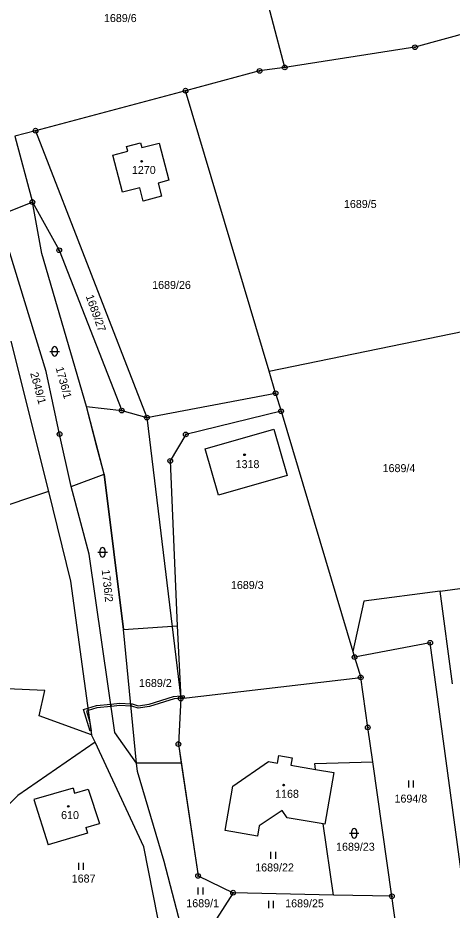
# Model space of a CAD drawing. Extents: x -439246 to -433691, y -1130252 to -1121148.
# Drawn here: x -437404.3 to -437312.1, y -1122287.1 to -1122097.5 of the extents above; entities that cross this region are included whole.
import ezdxf

# ---------------------------------------------------------------- set-up
doc = ezdxf.new("R2010")
doc.units = 0
for name, color, linetype in [('Vrstva 1', 7, 'Continuous'), ('Vrstva 18', 7, 'Continuous'), ('Vrstva 19', 7, 'Continuous'), ('Vrstva 24', 7, 'Continuous'), ('Vrstva 25', 7, 'Continuous'), ('Vrstva 3', 7, 'Continuous'), ('Vrstva 30', 7, 'Continuous'), ('Vrstva 37', 7, 'Continuous')]:
    doc.layers.add(name, color=color, linetype=linetype)

msp = doc.modelspace()

# ---------------------------------------------------------------- linework, layer by layer
at = {"layer": 'Vrstva 1'}
for p, q in [((-437316.73, -1122230.3), (-437332.79, -1122233.34)), ((-437309.2, -1122285.72), (-437316.73, -1122230.3)), ((-437333.14, -1122232.16), (-437332.79, -1122233.34)), ((-437332.79, -1122233.34), (-437331.5, -1122237.65))]:
    msp.add_line(p, q, dxfattribs=at)
for points in [[(-437347.65, -1122108.03), (-437361.42, -1122055.57)], [(-437308.1, -1122100.47), (-437319.96, -1122103.74)], [(-437319.96, -1122103.74), (-437347.65, -1122108.03)], [(-437352.98, -1122108.77), (-437368.72, -1122112.97)], [(-437347.65, -1122108.03), (-437352.98, -1122108.77)], [(-437368.72, -1122112.97), (-437400.58, -1122121.47)], [(-437350.98, -1122172.54), (-437368.72, -1122112.97)], [(-437400.58, -1122121.47), (-437404.95, -1122122.64)], [(-437404.95, -1122122.64), (-437401.25, -1122136.63)], [(-437400.58, -1122121.47), (-437376.93, -1122182.43)], [(-437381.24, -1122124.84), (-437378.27, -1122124.04)], [(-437378.27, -1122124.04), (-437378.01, -1122125.08)], [(-437378.01, -1122125.08), (-437374.34, -1122124.11)], [(-437374.34, -1122124.11), (-437372.29, -1122132)], [(-437384.15, -1122126.69), (-437380.99, -1122125.86)], [(-437382.1, -1122134.55), (-437384.15, -1122126.69)], [(-437380.99, -1122125.86), (-437381.24, -1122124.84)], [(-437372.29, -1122132), (-437374.55, -1122132.6)], [(-437378.42, -1122133.6), (-437382.1, -1122134.55)], [(-437377.69, -1122136.42), (-437378.42, -1122133.6)], [(-437374.55, -1122132.6), (-437373.83, -1122135.42)], [(-437373.83, -1122135.42), (-437377.69, -1122136.42)], [(-437401.25, -1122136.63), (-437408.52, -1122139.59)], [(-437399.24, -1122147.6), (-437401.25, -1122136.63)], [(-437401.25, -1122136.63), (-437395.56, -1122146.88)], [(-437398.3, -1122172.61), (-437408.52, -1122139.59)], [(-437395.56, -1122146.88), (-437382.26, -1122180.95)], [(-437389.79, -1122180.08), (-437399.24, -1122147.6)], [(-437350.98, -1122172.54), (-437304.42, -1122162.99)], [(-437405.83, -1122166.18), (-437397.82, -1122198.13)], [(-437395.47, -1122185.96), (-437398.3, -1122172.61)], [(-437349.57, -1122177.26), (-437350.98, -1122172.54)], [(-437376.93, -1122182.43), (-437349.57, -1122177.26)], [(-437387.46, -1122188.93), (-437389.79, -1122180.08)], [(-437382.26, -1122180.95), (-437376.93, -1122182.43)], [(-437348.4, -1122181.09), (-437368.68, -1122186.02)], [(-437348.4, -1122181.09), (-437333.14, -1122232.16)], [(-437364.55, -1122189.1), (-437349.94, -1122184.9)], [(-437349.94, -1122184.9), (-437347.12, -1122194.71)], [(-437393.05, -1122197.07), (-437395.47, -1122185.96)], [(-437368.68, -1122186.02), (-437371.95, -1122191.63)], [(-437385.99, -1122194.47), (-437387.46, -1122188.93)], [(-437361.74, -1122198.9), (-437364.55, -1122189.1)], [(-437371.95, -1122191.63), (-437370.49, -1122226.7)], [(-437393.05, -1122197.07), (-437385.99, -1122194.47)], [(-437385.99, -1122194.47), (-437381.93, -1122227.49)], [(-437347.12, -1122194.71), (-437361.74, -1122198.9)], [(-437397.82, -1122198.13), (-437435.11, -1122210.62)], [(-437397.82, -1122198.13), (-437393.17, -1122217.21)], [(-437389.21, -1122211.49), (-437393.05, -1122197.07)], [(-437383.72, -1122249.38), (-437389.21, -1122211.49)], [(-437393.17, -1122217.21), (-437388.67, -1122249.85)], [(-437314.62, -1122219.3), (-437298.92, -1122217.22)], [(-437314.62, -1122219.3), (-437330.8, -1122221.44)], [(-437312.01, -1122239.01), (-437314.62, -1122219.3)], [(-437330.8, -1122221.44), (-437333.14, -1122232.16)], [(-437381.93, -1122227.49), (-437370.49, -1122226.7)], [(-437370.49, -1122226.7), (-437369.73, -1122242.13)], [(-437379.12, -1122255.87), (-437381.93, -1122227.49)], [(-437369.73, -1122242.13), (-437331.5, -1122237.65)], [(-437329.99, -1122248.27), (-437331.5, -1122237.65)], [(-437398.59, -1122240.42), (-437414.86, -1122239.72)], [(-437399.8, -1122245.82), (-437398.59, -1122240.42)], [(-437369.73, -1122242.13), (-437370.23, -1122251.81)], [(-437388.67, -1122249.85), (-437399.8, -1122245.82)], [(-437387.91, -1122251.4), (-437388.67, -1122249.85)], [(-437379.12, -1122255.87), (-437383.72, -1122249.38)], [(-437328.95, -1122255.6), (-437329.99, -1122248.27)], [(-437387.91, -1122251.4), (-437404.32, -1122262.75)], [(-437377.56, -1122273.64), (-437387.91, -1122251.4)], [(-437370.23, -1122251.81), (-437369.62, -1122255.88)], [(-437358.69, -1122260.74), (-437351.12, -1122255.52)], [(-437351.12, -1122255.52), (-437349.19, -1122255.85)], [(-437349.19, -1122255.85), (-437348.91, -1122254.23)], [(-437348.91, -1122254.23), (-437346.05, -1122254.73)], [(-437346.05, -1122254.73), (-437346.33, -1122256.33)], [(-437341.27, -1122255.95), (-437328.95, -1122255.6)], [(-437324.88, -1122284.14), (-437328.95, -1122255.6)], [(-437378.94, -1122257.64), (-437379.12, -1122255.87)], [(-437369.62, -1122255.88), (-437379.12, -1122255.87)], [(-437369.62, -1122255.88), (-437366.06, -1122279.84)], [(-437346.33, -1122256.33), (-437341.08, -1122257.21)], [(-437341.08, -1122257.21), (-437341.27, -1122255.95)], [(-437341.08, -1122257.21), (-437337.22, -1122257.87)], [(-437373.24, -1122276.78), (-437378.94, -1122257.64)], [(-437337.22, -1122257.87), (-437339.14, -1122268.84)], [(-437392.61, -1122261.18), (-437400.94, -1122263.62)], [(-437392.61, -1122261.18), (-437392.3, -1122262.24)], [(-437360.32, -1122270.17), (-437358.69, -1122260.74)], [(-437404.32, -1122262.75), (-437419.14, -1122277.52)], [(-437392.3, -1122262.24), (-437389.37, -1122261.38)], [(-437389.37, -1122261.38), (-437387, -1122268.66)], [(-437400.94, -1122263.62), (-437397.89, -1122273.2)], [(-437348.2, -1122265.92), (-437353.07, -1122269.18)], [(-437347.12, -1122267.51), (-437348.2, -1122265.92)], [(-437389.93, -1122269.51), (-437387, -1122268.66)], [(-437339.45, -1122268.79), (-437347.12, -1122267.51)], [(-437337.31, -1122283.94), (-437339.45, -1122268.79)], [(-437339.14, -1122268.84), (-437339.45, -1122268.79)], [(-437389.56, -1122270.76), (-437397.89, -1122273.2)], [(-437389.93, -1122269.51), (-437389.56, -1122270.76)], [(-437353.42, -1122271.41), (-437360.32, -1122270.17)], [(-437353.07, -1122269.18), (-437353.42, -1122271.41)], [(-437373.64, -1122293.79), (-437377.56, -1122273.64)], [(-437363.21, -1122315.4), (-437373.24, -1122276.78)], [(-437366.06, -1122279.84), (-437358.61, -1122283.39)], [(-437358.61, -1122283.39), (-437363.93, -1122291.73)], [(-437337.31, -1122283.94), (-437358.61, -1122283.39)], [(-437324.88, -1122284.14), (-437337.31, -1122283.94)], [(-437323.95, -1122290.71), (-437324.88, -1122284.14)]]:
    msp.add_lwpolyline(points, dxfattribs=at)
at = {"layer": 'Vrstva 24'}
for centre, radius in [((-437319.96, -1122103.74), 0.5), ((-437319.96, -1122103.74), 0.1), ((-437347.65, -1122108.03), 0.5), ((-437352.98, -1122108.77), 0.5), ((-437352.98, -1122108.77), 0.1), ((-437347.65, -1122108.03), 0.1), ((-437368.72, -1122112.97), 0.5), ((-437368.72, -1122112.97), 0.1), ((-437400.58, -1122121.47), 0.5), ((-437400.58, -1122121.47), 0.1), ((-437401.25, -1122136.63), 0.5), ((-437401.25, -1122136.63), 0.1), ((-437395.56, -1122146.88), 0.5), ((-437395.56, -1122146.88), 0.1), ((-437349.57, -1122177.26), 0.5), ((-437349.57, -1122177.26), 0.1), ((-437382.26, -1122180.95), 0.5), ((-437382.26, -1122180.95), 0.1), ((-437348.4, -1122181.09), 0.5), ((-437348.4, -1122181.09), 0.1), ((-437376.93, -1122182.43), 0.5), ((-437376.93, -1122182.43), 0.1), ((-437395.47, -1122185.96), 0.5), ((-437395.47, -1122185.96), 0.1), ((-437368.68, -1122186.02), 0.5), ((-437368.68, -1122186.02), 0.1), ((-437371.95, -1122191.63), 0.5), ((-437371.95, -1122191.63), 0.1), ((-437316.73, -1122230.3), 0.5), ((-437316.73, -1122230.3), 0.1), ((-437332.79, -1122233.34), 0.5), ((-437332.79, -1122233.34), 0.1), ((-437331.5, -1122237.65), 0.5), ((-437331.5, -1122237.65), 0.1), ((-437369.73, -1122242.13), 0.5), ((-437369.73, -1122242.13), 0.1), ((-437329.99, -1122248.27), 0.5), ((-437329.99, -1122248.27), 0.1), ((-437370.23, -1122251.81), 0.5), ((-437370.23, -1122251.81), 0.1), ((-437366.06, -1122279.84), 0.5), ((-437366.06, -1122279.84), 0.1), ((-437358.61, -1122283.39), 0.5), ((-437358.61, -1122283.39), 0.1), ((-437324.88, -1122284.14), 0.5), ((-437324.88, -1122284.14), 0.1)]:
    msp.add_circle(centre, radius, dxfattribs=at)
at = {"layer": 'Vrstva 25'}
for p, q in [((-437397.52, -1122168.36), (-437395.52, -1122168.36)), ((-437397.02, -1122168.86), (-437397.02, -1122167.86)), ((-437396.02, -1122167.86), (-437396.02, -1122168.86)), ((-437387.33, -1122211.07), (-437385.33, -1122211.07)), ((-437386.83, -1122211.57), (-437386.83, -1122210.57)), ((-437385.83, -1122210.57), (-437385.83, -1122211.57)), ((-437321.25, -1122261.03), (-437321.25, -1122259.53)), ((-437320.25, -1122261.03), (-437320.25, -1122259.53)), ((-437333.88, -1122270.78), (-437331.88, -1122270.78)), ((-437333.38, -1122271.28), (-437333.38, -1122270.28)), ((-437332.38, -1122270.28), (-437332.38, -1122271.28)), ((-437350.56, -1122276.18), (-437350.56, -1122274.68)), ((-437349.56, -1122276.18), (-437349.56, -1122274.68)), ((-437391.36, -1122278.54), (-437391.36, -1122277.04)), ((-437390.36, -1122278.54), (-437390.36, -1122277.04)), ((-437366, -1122283.78), (-437366, -1122282.28)), ((-437365, -1122283.78), (-437365, -1122282.28)), ((-437351.02, -1122286.65), (-437351.02, -1122285.15)), ((-437350.02, -1122286.65), (-437350.02, -1122285.15))]:
    msp.add_line(p, q, dxfattribs=at)
for centre in [(-437378.05, -1122127.97), (-437356.17, -1122190.34), (-437347.87, -1122260.53), (-437393.63, -1122265.05)]:
    msp.add_circle(centre, 0.175, dxfattribs=at)
for centre, start, end in [((-437396.52, -1122167.86), 0, 180), ((-437396.52, -1122168.86), 180, 0), ((-437386.33, -1122210.57), 0, 180), ((-437386.33, -1122211.57), 180, 0), ((-437332.88, -1122270.28), 0, 180), ((-437332.88, -1122271.28), 180, 0)]:
    msp.add_arc(centre, 0.5, start, end, dxfattribs=at)
at = {"layer": 'Vrstva 3'}
for points in [[(-437381.24, -1122124.84), (-437378.27, -1122124.04)], [(-437378.27, -1122124.04), (-437378.01, -1122125.08)], [(-437378.01, -1122125.08), (-437374.34, -1122124.11)], [(-437374.34, -1122124.11), (-437372.29, -1122132)], [(-437384.15, -1122126.69), (-437380.99, -1122125.86)], [(-437382.1, -1122134.55), (-437384.15, -1122126.69)], [(-437380.99, -1122125.86), (-437381.24, -1122124.84)], [(-437372.29, -1122132), (-437374.55, -1122132.6)], [(-437378.42, -1122133.6), (-437382.1, -1122134.55)], [(-437377.69, -1122136.42), (-437378.42, -1122133.6)], [(-437374.55, -1122132.6), (-437373.83, -1122135.42)], [(-437373.83, -1122135.42), (-437377.69, -1122136.42)], [(-437364.55, -1122189.1), (-437349.94, -1122184.9)], [(-437349.94, -1122184.9), (-437347.12, -1122194.71)], [(-437361.74, -1122198.9), (-437364.55, -1122189.1)], [(-437347.12, -1122194.71), (-437361.74, -1122198.9)], [(-437358.69, -1122260.74), (-437351.12, -1122255.52)], [(-437351.12, -1122255.52), (-437349.19, -1122255.85)], [(-437349.19, -1122255.85), (-437348.91, -1122254.23)], [(-437348.91, -1122254.23), (-437346.05, -1122254.73)], [(-437346.05, -1122254.73), (-437346.33, -1122256.33)], [(-437346.33, -1122256.33), (-437341.08, -1122257.21)], [(-437341.08, -1122257.21), (-437337.22, -1122257.87)], [(-437337.22, -1122257.87), (-437339.14, -1122268.84)], [(-437392.61, -1122261.18), (-437400.94, -1122263.62)], [(-437392.61, -1122261.18), (-437392.3, -1122262.24)], [(-437360.32, -1122270.17), (-437358.69, -1122260.74)], [(-437392.3, -1122262.24), (-437389.37, -1122261.38)], [(-437389.37, -1122261.38), (-437387, -1122268.66)], [(-437400.94, -1122263.62), (-437397.89, -1122273.2)], [(-437348.2, -1122265.92), (-437353.07, -1122269.18)], [(-437347.12, -1122267.51), (-437348.2, -1122265.92)], [(-437389.93, -1122269.51), (-437387, -1122268.66)], [(-437339.45, -1122268.79), (-437347.12, -1122267.51)], [(-437339.14, -1122268.84), (-437339.45, -1122268.79)], [(-437389.56, -1122270.76), (-437397.89, -1122273.2)], [(-437389.93, -1122269.51), (-437389.56, -1122270.76)], [(-437353.42, -1122271.41), (-437360.32, -1122270.17)], [(-437353.07, -1122269.18), (-437353.42, -1122271.41)]]:
    msp.add_lwpolyline(points, dxfattribs=at)
at = {"layer": 'Vrstva 30'}
for points in [[(-437401.25, -1122136.63), (-437395.56, -1122146.88), (-437382.26, -1122180.95), (-437376.93, -1122182.43)], [(-437376.93, -1122182.43), (-437369.73, -1122242.13), (-437370.23, -1122251.81), (-437369.62, -1122255.88), (-437366.06, -1122279.84), (-437358.61, -1122283.39), (-437363.93, -1122291.73), (-437357.43, -1122327.27), (-437351.74, -1122344.04), (-437361.31, -1122326.02), (-437363.21, -1122315.4), (-437373.24, -1122276.78), (-437378.94, -1122257.64), (-437379.12, -1122255.87), (-437381.93, -1122227.49), (-437385.99, -1122194.47), (-437389.79, -1122180.08), (-437399.24, -1122147.6), (-437401.25, -1122136.63)], [(-437387.46, -1122188.93), (-437389.79, -1122180.08), (-437382.26, -1122180.95), (-437376.93, -1122182.43), (-437349.57, -1122177.26), (-437348.4, -1122181.09)], [(-437348.4, -1122181.09), (-437368.68, -1122186.02), (-437371.95, -1122191.63), (-437370.49, -1122226.7), (-437369.73, -1122242.13), (-437370.23, -1122251.81), (-437366.06, -1122279.84), (-437358.61, -1122283.39), (-437363.93, -1122291.73), (-437357.43, -1122327.27), (-437351.74, -1122344.04), (-437361.31, -1122326.02), (-437363.21, -1122315.4), (-437373.24, -1122276.78), (-437378.94, -1122257.64), (-437379.12, -1122255.87), (-437381.93, -1122227.49), (-437385.99, -1122194.47), (-437387.46, -1122188.93)], [(-437376.37, -1122243.81), (-437378.8, -1122244.17), (-437380.15, -1122243.74), (-437380.32, -1122243.73), (-437380.37, -1122243.23), (-437380.05, -1122243.24), (-437378.77, -1122243.66), (-437376.47, -1122243.32), (-437371.26, -1122241.69), (-437369.76, -1122241.55), (-437369.73, -1122242.05), (-437371.16, -1122242.18), (-437376.37, -1122243.81)], [(-437369.76, -1122241.55), (-437369.06, -1122241.48), (-437368.96, -1122241.97), (-437369.73, -1122242.05), (-437369.76, -1122241.55)], [(-437389.38, -1122244.69), (-437389.79, -1122244.82), (-437389.04, -1122247.14), (-437388.79, -1122248.99), (-437388.95, -1122249.05), (-437390.42, -1122244.49), (-437389.45, -1122244.19), (-437389.38, -1122244.69)], [(-437389.45, -1122244.19), (-437387.66, -1122243.63), (-437384.6, -1122243.32), (-437384.53, -1122243.82), (-437387.56, -1122244.12), (-437389.38, -1122244.69), (-437389.45, -1122244.19)], [(-437384.6, -1122243.32), (-437382.65, -1122243.12), (-437380.37, -1122243.23)], [(-437380.37, -1122243.23), (-437380.32, -1122243.73), (-437382.64, -1122243.62), (-437384.53, -1122243.82), (-437384.6, -1122243.32)]]:
    msp.add_lwpolyline(points, dxfattribs=at)
at = {"layer": 'Vrstva 37'}
for centre in [(-437378.05, -1122127.97), (-437356.17, -1122190.34), (-437347.87, -1122260.53), (-437393.63, -1122265.05)]:
    msp.add_circle(centre, 0.175, dxfattribs=at)

# ---------------------------------------------------------------- texts
at = {"layer": 'Vrstva 18'}
for s, p in [('1689/6', (-437386.05, -1122098.39)), ('1689/5', (-437335.06, -1122137.9)), ('1689/26', (-437375.8, -1122155.1)), ('1689/4', (-437326.84, -1122194.03)), ('1689/3', (-437359.07, -1122218.87)), ('1689/2', (-437378.6, -1122239.69)), ('1694/8', (-437324.31, -1122264.25)), ('1689/23', (-437336.73, -1122274.48)), ('1689/22', (-437353.91, -1122278.88)), ('1687', (-437392.9, -1122281.24)), ('1689/1', (-437368.55, -1122286.48)), ('1689/25', (-437347.54, -1122286.51))]:
    msp.add_text(s, height=1.7, dxfattribs=at).set_placement(p)
for s, rotation, p in [('1689/27', 289.8673, (-437389.95, -1122156.65)), ('1736/1', 285.3614, (-437396.33, -1122171.89)), ('2649/1', 285.1096, (-437401.73, -1122173.03)), ('1736/2', 276.3363, (-437386.53, -1122214.83))]:
    msp.add_text(s, height=1.7, rotation=rotation, dxfattribs=at).set_placement(p)
at = {"layer": 'Vrstva 19'}
for s, p in [('1270', (-437380.11, -1122130.67)), ('1318', (-437358.07, -1122193.18)), ('1168', (-437349.68, -1122263.23)), ('610', (-437395.15, -1122267.75))]:
    msp.add_text(s, height=1.7, dxfattribs=at).set_placement(p)

doc.saveas('drawing.dxf')
